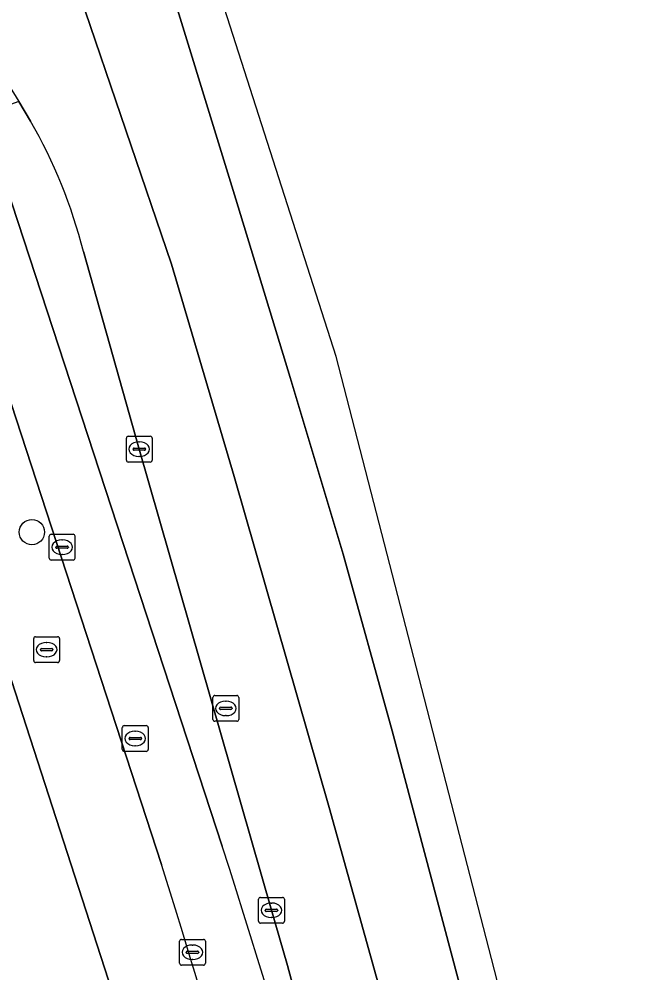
# Model space of a CAD drawing. Extents: x 158086 to 159499, y 382904 to 383981.
# Drawn here: x 159466.47 to 159490.91, y 383042.18 to 383079.15 of the extents above; entities that cross this region are included whole.
import ezdxf

# ---------------------------------------------------------------- set-up
doc = ezdxf.new("R2010")
doc.units = 0
for name, color, linetype in [('IMGEO_Berm_groen', 7, 'Continuous'), ('IMGEO_Boom', 7, 'Continuous'), ('IMGEO_Brandkraan', 7, 'Continuous'), ('IMGEO_Erf', 7, 'Continuous'), ('IMGEO_Fietspad_gesloten', 7, 'Continuous'), ('IMGEO_Kolk', 7, 'Continuous'), ('IMGEO_Rijbaan_regionaal_gesloten', 7, 'Continuous'), ('IMGEO_Rioolput', 7, 'Continuous'), ('IMGEO_Voetpad_open', 7, 'Continuous')]:
    doc.layers.add(name, color=color, linetype=linetype)

msp = doc.modelspace()

# ---------------------------------------------------------------- linework, layer by layer
at = {"layer": 'IMGEO_Berm_groen'}
for points in [[(159466.913, 383075.193), (159466.459, 383075.954), (159465.046, 383075.447), (159474.339, 383047.099)], [(159471.122, 383062.481), (159468.961, 383070.137)], [(159482.022, 383018.931), (159482.254, 383017.862), (159483.091, 383018.052), (159482.793, 383019.134), (159480.158, 383029.55), (159478.436, 383036.636), (159477.656, 383039.54), (159476.864, 383042.471), (159476.246, 383044.609), (159471.122, 383062.481)]]:
    msp.add_lwpolyline(points, dxfattribs=at)
for centre, radius, start, end in [((159449.642, 383065.254), 19.927, 14.1838, 29.9183), ((159166.063, 382947.883), 323.849, 12.67301, 17.84033)]:
    msp.add_arc(centre, radius, start, end, dxfattribs=at)
at = {"layer": 'IMGEO_Boom'}
msp.add_circle((159466.965, 383059.265), 0.489, dxfattribs=at)
at = {"layer": 'IMGEO_Brandkraan'}
for p, q in [((159467.11, 383055.21), (159467.962, 383055.21)), ((159467.035, 383054.284), (159467.035, 383055.136)), ((159467.523, 383054.99), (159467.548, 383054.99)), ((159468.036, 383055.136), (159468.036, 383054.284)), ((159467.294, 383054.704), (159467.294, 383054.716)), ((159467.732, 383054.667), (159467.334, 383054.667)), ((159467.337, 383054.753), (159467.735, 383054.753)), ((159467.778, 383054.716), (159467.778, 383054.704)), ((159467.962, 383054.21), (159467.11, 383054.21)), ((159467.546, 383054.43), (159467.521, 383054.43))]:
    msp.add_line(p, q, dxfattribs=at)
for points in [[(159467.11, 383055.21), (159467.962, 383055.21)], [(159467.035, 383054.284), (159467.035, 383055.136)], [(159468.036, 383055.136), (159468.036, 383054.284)], [(159467.962, 383054.21), (159467.11, 383054.21)]]:
    msp.add_lwpolyline(points, dxfattribs=at)
for centre, radius, start, end in [((159467.112, 383055.134), 0.0765, 91.552, 178.448), ((159467.112, 383055.134), 0.0765, 91.552, 178.448), ((159467.96, 383055.134), 0.0765, 1.552, 88.448), ((159467.96, 383055.134), 0.0765, 1.552, 88.448), ((159467.334, 383054.713), 0.0403, 85.8775, 175.7526), ((159467.331, 383054.703), 0.0366, 178.938, 274.7102), ((159467.735, 383054.71), 0.043, 264.8664, 352.4533), ((159467.739, 383054.715), 0.0386, 1.7309, 96.639), ((159467.112, 383054.286), 0.0765, 181.552, 268.448), ((159467.112, 383054.286), 0.0765, 181.552, 268.448), ((159467.96, 383054.286), 0.0765, 271.552, 358.448), ((159467.96, 383054.286), 0.0765, 271.552, 358.448)]:
    msp.add_arc(centre, radius, start, end, dxfattribs=at)
for centre, major_axis, ratio, start_param, end_param in [((159467.522, 383054.71), (-0.387, 0.002), 0.722429, 4.712389, 7.853982), ((159467.547, 383054.71), (-0.39, 0.002), 0.717154, 1.570796, 4.712389)]:
    msp.add_ellipse(centre, major_axis=major_axis, ratio=ratio, start_param=start_param, end_param=end_param, dxfattribs=at)
at = {"layer": 'IMGEO_Erf'}
msp.add_lwpolyline([(159478.717, 383014.761), (159456.073, 383084.704), (159440.509, 383132.78), (159438.159, 383134.063)], dxfattribs=at)
at = {"layer": 'IMGEO_Fietspad_gesloten'}
for points in [[(159464.73, 383078.775), (159462.237, 383085.477), (159462.107, 383085.935), (159459.349, 383085.098), (159471.985, 383046.388)], [(159474.339, 383047.099), (159465.046, 383075.447)]]:
    msp.add_lwpolyline(points, dxfattribs=at)
for centre, radius, start, end in [((159166.063, 382947.883), 323.849, 12.67301, 17.84033), ((159136.254, 382940.98), 351.89, 12.67874, 17.43052)]:
    msp.add_arc(centre, radius, start, end, dxfattribs=at)
at = {"layer": 'IMGEO_Kolk'}
for p, q in [((159470.699, 383062.981), (159471.551, 383062.981)), ((159470.624, 383062.055), (159470.624, 383062.907)), ((159471.112, 383062.761), (159471.137, 383062.761)), ((159471.625, 383062.907), (159471.625, 383062.055)), ((159470.883, 383062.475), (159470.883, 383062.487)), ((159471.321, 383062.438), (159470.923, 383062.438)), ((159470.926, 383062.524), (159471.324, 383062.524)), ((159471.135, 383062.201), (159471.11, 383062.201)), ((159471.367, 383062.487), (159471.367, 383062.475)), ((159471.551, 383061.981), (159470.699, 383061.981)), ((159467.633, 383058.254), (159467.633, 383059.106)), ((159467.708, 383059.18), (159468.56, 383059.18)), ((159468.121, 383058.96), (159468.146, 383058.96)), ((159468.634, 383059.106), (159468.634, 383058.254)), ((159467.892, 383058.674), (159467.892, 383058.686)), ((159468.33, 383058.637), (159467.932, 383058.637)), ((159467.935, 383058.723), (159468.333, 383058.723)), ((159468.376, 383058.686), (159468.376, 383058.674)), ((159468.56, 383058.18), (159467.708, 383058.18)), ((159468.144, 383058.4), (159468.119, 383058.4)), ((159475.745, 383044.183), (159475.745, 383045.035)), ((159475.82, 383045.109), (159476.672, 383045.109)), ((159476.233, 383044.889), (159476.258, 383044.889)), ((159476.746, 383045.035), (159476.746, 383044.183)), ((159476.004, 383044.603), (159476.004, 383044.615)), ((159476.442, 383044.566), (159476.044, 383044.566)), ((159476.047, 383044.652), (159476.445, 383044.652)), ((159476.488, 383044.615), (159476.488, 383044.603)), ((159476.672, 383044.109), (159475.82, 383044.109)), ((159476.256, 383044.329), (159476.231, 383044.329)), ((159472.684, 383042.556), (159472.684, 383043.408)), ((159472.759, 383043.482), (159473.611, 383043.482)), ((159473.685, 383043.408), (159473.685, 383042.556)), ((159472.943, 383042.976), (159472.943, 383042.988)), ((159472.986, 383043.025), (159473.384, 383043.025)), ((159473.172, 383043.262), (159473.197, 383043.262)), ((159473.427, 383042.988), (159473.427, 383042.976)), ((159473.381, 383042.939), (159472.983, 383042.939)), ((159473.195, 383042.702), (159473.17, 383042.702)), ((159473.611, 383042.482), (159472.759, 383042.482))]:
    msp.add_line(p, q, dxfattribs=at)
for points in [[(159470.699, 383062.981), (159471.551, 383062.981)], [(159470.624, 383062.055), (159470.624, 383062.907)], [(159471.625, 383062.907), (159471.625, 383062.055)], [(159471.551, 383061.981), (159470.699, 383061.981)], [(159467.633, 383058.254), (159467.633, 383059.106)], [(159467.708, 383059.18), (159468.56, 383059.18)], [(159468.634, 383059.106), (159468.634, 383058.254)], [(159468.56, 383058.18), (159467.708, 383058.18)], [(159475.745, 383044.183), (159475.745, 383045.035)], [(159475.82, 383045.109), (159476.672, 383045.109)], [(159476.746, 383045.035), (159476.746, 383044.183)], [(159476.672, 383044.109), (159475.82, 383044.109)], [(159472.684, 383042.556), (159472.684, 383043.408)], [(159472.759, 383043.482), (159473.611, 383043.482)], [(159473.685, 383043.408), (159473.685, 383042.556)], [(159473.611, 383042.482), (159472.759, 383042.482)]]:
    msp.add_lwpolyline(points, dxfattribs=at)
for centre, radius, start, end in [((159470.701, 383062.905), 0.0765, 91.552, 178.448), ((159470.701, 383062.905), 0.0765, 91.552, 178.448), ((159471.549, 383062.905), 0.0765, 1.552, 88.448), ((159471.549, 383062.905), 0.0765, 1.552, 88.448), ((159470.923, 383062.484), 0.0403, 85.8775, 175.7526), ((159470.92, 383062.474), 0.0366, 178.938, 274.7102), ((159471.324, 383062.481), 0.043, 264.8664, 352.4533), ((159471.328, 383062.486), 0.0386, 1.7309, 96.639), ((159470.701, 383062.057), 0.0765, 181.552, 268.448), ((159470.701, 383062.057), 0.0765, 181.552, 268.448), ((159471.549, 383062.057), 0.0765, 271.552, 358.448), ((159471.549, 383062.057), 0.0765, 271.552, 358.448), ((159467.71, 383059.104), 0.0765, 91.552, 178.448), ((159467.71, 383059.104), 0.0765, 91.552, 178.448), ((159468.558, 383059.104), 0.0765, 1.552, 88.448), ((159468.558, 383059.104), 0.0765, 1.552, 88.448), ((159467.932, 383058.683), 0.0403, 85.8775, 175.7526), ((159467.929, 383058.673), 0.0366, 178.938, 274.7102), ((159468.333, 383058.68), 0.043, 264.8664, 352.4533), ((159468.337, 383058.685), 0.0386, 1.7309, 96.639), ((159467.71, 383058.256), 0.0765, 181.552, 268.448), ((159467.71, 383058.256), 0.0765, 181.552, 268.448), ((159468.558, 383058.256), 0.0765, 271.552, 358.448), ((159468.558, 383058.256), 0.0765, 271.552, 358.448), ((159475.822, 383045.033), 0.0765, 91.552, 178.448), ((159475.822, 383045.033), 0.0765, 91.552, 178.448), ((159476.67, 383045.033), 0.0765, 1.552, 88.448), ((159476.67, 383045.033), 0.0765, 1.552, 88.448), ((159476.044, 383044.612), 0.0403, 85.8775, 175.7526), ((159476.041, 383044.602), 0.0366, 178.938, 274.7102), ((159476.445, 383044.609), 0.043, 264.8664, 352.4533), ((159476.449, 383044.614), 0.0386, 1.7309, 96.639), ((159475.822, 383044.185), 0.0765, 181.552, 268.448), ((159475.822, 383044.185), 0.0765, 181.552, 268.448), ((159476.67, 383044.185), 0.0765, 271.552, 358.448), ((159476.67, 383044.185), 0.0765, 271.552, 358.448), ((159472.761, 383043.406), 0.0765, 91.552, 178.448), ((159472.761, 383043.406), 0.0765, 91.552, 178.448), ((159473.609, 383043.406), 0.0765, 1.552, 88.448), ((159473.609, 383043.406), 0.0765, 1.552, 88.448), ((159472.983, 383042.985), 0.0403, 85.8775, 175.7526), ((159472.98, 383042.975), 0.0366, 178.938, 274.7102), ((159473.384, 383042.982), 0.043, 264.8664, 352.4533), ((159473.388, 383042.987), 0.0386, 1.7309, 96.639), ((159472.761, 383042.558), 0.0765, 181.552, 268.448), ((159472.761, 383042.558), 0.0765, 181.552, 268.448), ((159473.609, 383042.558), 0.0765, 271.552, 358.448), ((159473.609, 383042.558), 0.0765, 271.552, 358.448)]:
    msp.add_arc(centre, radius, start, end, dxfattribs=at)
for centre, major_axis, ratio, start_param, end_param in [((159471.111, 383062.481), (-0.387, 0.002), 0.722429, 4.712389, 7.853982), ((159471.136, 383062.481), (-0.39, 0.002), 0.717154, 1.570796, 4.712389), ((159468.12, 383058.68), (-0.387, 0.002), 0.722429, 4.712389, 7.853982), ((159468.145, 383058.68), (-0.39, 0.002), 0.717154, 1.570796, 4.712389), ((159476.232, 383044.609), (-0.387, 0.002), 0.722429, 4.712389, 7.853982), ((159476.257, 383044.609), (-0.39, 0.002), 0.717154, 1.570796, 4.712389), ((159473.171, 383042.982), (-0.387, 0.002), 0.722429, 4.712389, 7.853982), ((159473.196, 383042.982), (-0.39, 0.002), 0.717154, 1.570796, 4.712389)]:
    msp.add_ellipse(centre, major_axis=major_axis, ratio=ratio, start_param=start_param, end_param=end_param, dxfattribs=at)
at = {"layer": 'IMGEO_Rijbaan_regionaal_gesloten'}
for points in [[(159441.197, 383177.182), (159447.226, 383158.633), (159455.926, 383131.577), (159464.824, 383103.97), (159471.773, 383082.215), (159474.872, 383072.163), (159476.971, 383065.261), (159479.021, 383058.41), (159480.921, 383051.558), (159482.671, 383045.007), (159484.569, 383037.855), (159486.369, 383030.603), (159488.357, 383022.449), (159489.356, 383018.353), (159490.911, 383018.958), (159478.754, 383066.077), (159452.968, 383146.401), (159440.169, 383186.271)], [(159435.444, 383183.894), (159440.525, 383168.19), (159445.308, 383153.393), (159451.336, 383134.79), (159457.015, 383117.143), (159459.21, 383110.234), (159459.934, 383107.768), (159468.836, 383080.045), (159472.37, 383069.65), (159474.796, 383061.418), (159478.489, 383048.595), (159481.021, 383039.465)], [(159484.569, 383037.855), (159482.671, 383045.007), (159480.921, 383051.558), (159479.021, 383058.41), (159476.971, 383065.261), (159474.872, 383072.163), (159471.773, 383082.215), (159464.824, 383103.97), (159455.926, 383131.577), (159447.226, 383158.633), (159441.197, 383177.182)], [(159468.961, 383070.137), (159471.122, 383062.481), (159476.246, 383044.609), (159476.864, 383042.471), (159477.656, 383039.54), (159478.436, 383036.636), (159480.158, 383029.55), (159482.793, 383019.134), (159483.091, 383018.052), (159483.565, 383016.1), (159486.627, 383017.291), (159483.553, 383029.65), (159481.021, 383039.465), (159478.489, 383048.595), (159474.796, 383061.418), (159472.37, 383069.65), (159468.836, 383080.045), (159459.934, 383107.768)], [(159462.107, 383085.935), (159462.237, 383085.477), (159464.73, 383078.775), (159464.774, 383078.657), (159466.459, 383075.954), (159466.913, 383075.193)]]:
    msp.add_lwpolyline(points, dxfattribs=at)
msp.add_arc((159449.642, 383065.254), 19.927, 14.1838, 29.9183, dxfattribs=at)
at = {"layer": 'IMGEO_Rioolput'}
for p, q in [((159473.977, 383052.007), (159473.977, 383052.859)), ((159474.052, 383052.933), (159474.904, 383052.933)), ((159474.465, 383052.713), (159474.49, 383052.713)), ((159474.978, 383052.859), (159474.978, 383052.007)), ((159474.236, 383052.427), (159474.236, 383052.439)), ((159474.674, 383052.39), (159474.276, 383052.39)), ((159474.279, 383052.476), (159474.677, 383052.476)), ((159474.72, 383052.439), (159474.72, 383052.427)), ((159474.904, 383051.933), (159474.052, 383051.933)), ((159474.488, 383052.153), (159474.463, 383052.153)), ((159470.468, 383050.841), (159470.468, 383051.693)), ((159470.543, 383051.767), (159471.395, 383051.767)), ((159470.956, 383051.547), (159470.981, 383051.547)), ((159471.469, 383051.693), (159471.469, 383050.841)), ((159470.727, 383051.261), (159470.727, 383051.273)), ((159471.165, 383051.224), (159470.767, 383051.224)), ((159470.77, 383051.31), (159471.168, 383051.31)), ((159471.211, 383051.273), (159471.211, 383051.261)), ((159471.395, 383050.767), (159470.543, 383050.767)), ((159470.979, 383050.987), (159470.954, 383050.987))]:
    msp.add_line(p, q, dxfattribs=at)
for points in [[(159473.977, 383052.007), (159473.977, 383052.859)], [(159474.052, 383052.933), (159474.904, 383052.933)], [(159474.978, 383052.859), (159474.978, 383052.007)], [(159474.904, 383051.933), (159474.052, 383051.933)], [(159470.468, 383050.841), (159470.468, 383051.693)], [(159470.543, 383051.767), (159471.395, 383051.767)], [(159471.469, 383051.693), (159471.469, 383050.841)], [(159471.395, 383050.767), (159470.543, 383050.767)]]:
    msp.add_lwpolyline(points, dxfattribs=at)
for centre, radius, start, end in [((159474.054, 383052.857), 0.0765, 91.552, 178.448), ((159474.054, 383052.857), 0.0765, 91.552, 178.448), ((159474.902, 383052.857), 0.0765, 1.552, 88.448), ((159474.902, 383052.857), 0.0765, 1.552, 88.448), ((159474.276, 383052.436), 0.0403, 85.8775, 175.7526), ((159474.273, 383052.426), 0.0366, 178.938, 274.7102), ((159474.677, 383052.433), 0.043, 264.8664, 352.4533), ((159474.681, 383052.438), 0.0386, 1.7309, 96.639), ((159474.054, 383052.009), 0.0765, 181.552, 268.448), ((159474.054, 383052.009), 0.0765, 181.552, 268.448), ((159474.902, 383052.009), 0.0765, 271.552, 358.448), ((159474.902, 383052.009), 0.0765, 271.552, 358.448), ((159470.545, 383051.691), 0.0765, 91.552, 178.448), ((159470.545, 383051.691), 0.0765, 91.552, 178.448), ((159471.393, 383051.691), 0.0765, 1.552, 88.448), ((159471.393, 383051.691), 0.0765, 1.552, 88.448), ((159470.767, 383051.27), 0.0403, 85.8775, 175.7526), ((159470.764, 383051.26), 0.0366, 178.938, 274.7102), ((159471.168, 383051.267), 0.043, 264.8664, 352.4533), ((159471.172, 383051.272), 0.0386, 1.7309, 96.639), ((159470.545, 383050.843), 0.0765, 181.552, 268.448), ((159470.545, 383050.843), 0.0765, 181.552, 268.448), ((159471.393, 383050.843), 0.0765, 271.552, 358.448), ((159471.393, 383050.843), 0.0765, 271.552, 358.448)]:
    msp.add_arc(centre, radius, start, end, dxfattribs=at)
for centre, major_axis, ratio, start_param, end_param in [((159474.464, 383052.433), (-0.387, 0.002), 0.722429, 4.712389, 7.853982), ((159474.489, 383052.433), (-0.39, 0.002), 0.717154, 1.570796, 4.712389), ((159470.955, 383051.267), (-0.387, 0.002), 0.722429, 4.712389, 7.853982), ((159470.98, 383051.267), (-0.39, 0.002), 0.717154, 1.570796, 4.712389)]:
    msp.add_ellipse(centre, major_axis=major_axis, ratio=ratio, start_param=start_param, end_param=end_param, dxfattribs=at)
at = {"layer": 'IMGEO_Voetpad_open'}
for points in [[(159440.375, 383147.805), (159433.863, 383142.915), (159435.282, 383138.407), (159434.745, 383138.26), (159435.385, 383136.341), (159438.159, 383134.063), (159440.509, 383132.78), (159456.073, 383084.704), (159478.717, 383014.761), (159480.365, 383009.948)], [(159471.985, 383046.388), (159459.349, 383085.098), (159459.178, 383085.62), (159458.206, 383088.599)]]:
    msp.add_lwpolyline(points, dxfattribs=at)
msp.add_arc((159136.254, 382940.98), 351.89, 12.67874, 17.43052, dxfattribs=at)

doc.saveas('drawing.dxf')
